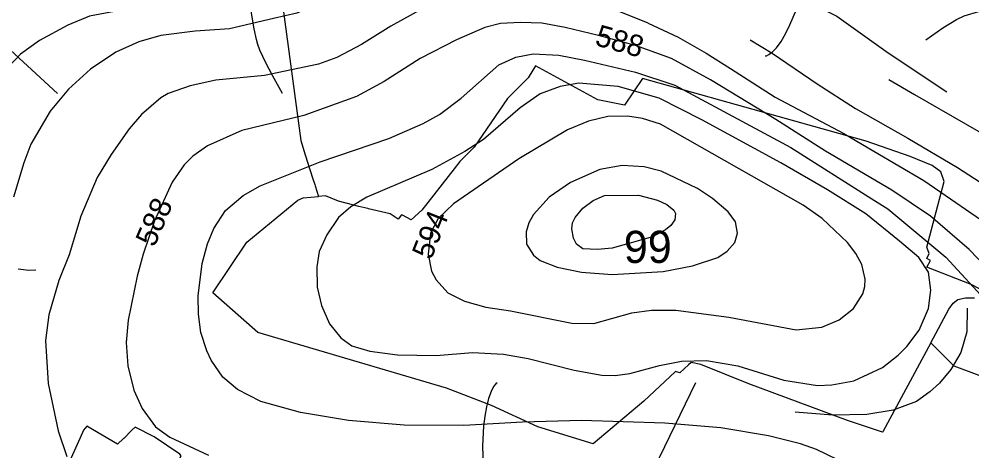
# Model space of a CAD drawing. Extents: x -709584 to -702006, y -1161789 to -1157496.
# Drawn here: x -705867.4 to -705423, y -1158721.3 to -1158519.8 of the extents above; entities that cross this region are included whole.
import ezdxf

# ---------------------------------------------------------------- set-up
doc = ezdxf.new("R2010")
doc.units = 0
for name, color, linetype in [('120_vrstevnice hlavní', 7, 'Continuous'), ('121_vrstevnice hlavní_popis', 7, 'Continuous'), ('122_vrstevnice základní', 7, 'Continuous'), ('124_vrstevnice doplňková', 7, 'Continuous'), ('408_BPEJ_linie', 7, 'Continuous'), ('409_BPEJ_popis', 7, 'Continuous'), ('411_akumulovaný odtok', 7, 'Continuous')]:
    doc.layers.add(name, color=color, linetype=linetype)

msp = doc.modelspace()

# ---------------------------------------------------------------- linework, layer by layer
at = {"layer": '120_vrstevnice hlavní'}
for points in [[(-705643.34, -1158477.83), (-705626.02, -1158478.82), (-705601.54, -1158480.49), (-705570.91, -1158487.1), (-705550.56, -1158492.17), (-705528.84, -1158498.78), (-705507.81, -1158507.28), (-705486.02, -1158518.5), (-705462, -1158535.62), (-705434.65, -1158553.74)], [(-705480.65, -1158727.81), (-705495.52, -1158720.52), (-705502.96, -1158717.95), (-705517.83, -1158714.23), (-705540.14, -1158710.51), (-705566.17, -1158708.36), (-705605.07, -1158707.08), (-705632.53, -1158707.79), (-705659.99, -1158709.36), (-705687.73, -1158709.22), (-705713.76, -1158707.08), (-705736.07, -1158703.36), (-705754.66, -1158698.21), (-705765.53, -1158692.63), (-705772.4, -1158686.91), (-705777.83, -1158678.9), (-705779.83, -1158674.61), (-705782.55, -1158666.03), (-705783.69, -1158657.45), (-705783.84, -1158648.87), (-705781.98, -1158633.85), (-705779.55, -1158624.7), (-705776.54, -1158617.55), (-705771.11, -1158609.11), (-705762.81, -1158602.1), (-705754.95, -1158597.53), (-705726.92, -1158586.37), (-705694.88, -1158575.5), (-705678.87, -1158568.5), (-705671.29, -1158564.35), (-705661.13, -1158556.77), (-705643.68, -1158541.18), (-705635.68, -1158537.61), (-705627.67, -1158536.03), (-705615.65, -1158536.6), (-705603.64, -1158539.03), (-705579.86, -1158544.55), (-705561.55, -1158550.68), (-705507.42, -1158579.71), (-705469.71, -1158603.68), (-705462.27, -1158608.4), (-705435.19, -1158630.8), (-705417.01, -1158650.59)]]:
    msp.add_lwpolyline(points, dxfattribs=at)
at = {"layer": '122_vrstevnice základní'}
for points in [[(-705629.76, -1158489.86), (-705642.83, -1158487.79), (-705652.41, -1158486.71), (-705666.78, -1158486.99), (-705678.42, -1158488.98), (-705688.7, -1158492.35), (-705702.98, -1158498.76), (-705717.05, -1158506.9), (-705725.46, -1158511.65), (-705737.81, -1158517.06), (-705748.66, -1158519.59), (-705769.25, -1158524.3), (-705785.27, -1158525.45), (-705801.29, -1158527.45), (-705811.58, -1158530.46), (-705822.31, -1158535.32), (-705834.04, -1158543.18), (-705844.33, -1158552.48), (-705852.91, -1158562.78), (-705861.92, -1158578.22), (-705865.21, -1158586.8), (-705869.93, -1158602.82)], [(-705679.02, -1158514.82), (-705693.94, -1158523.13), (-705707.75, -1158531.6), (-705719.2, -1158537.75), (-705727.78, -1158540.9), (-705752.95, -1158546.19), (-705775.54, -1158548.33), (-705787.56, -1158550.91), (-705797.85, -1158554.48), (-705801.29, -1158556.48), (-705810.3, -1158564.35), (-705816.02, -1158571.07), (-705824.45, -1158582.94), (-705830.89, -1158593.67), (-705838.61, -1158611.69), (-705844.05, -1158629.71), (-705848.91, -1158641.72), (-705853.48, -1158657.74), (-705855.06, -1158669.75), (-705853.77, -1158689.77), (-705849.2, -1158711.8), (-705845.05, -1158723.81)], [(-705574.04, -1158521.74), (-705589.81, -1158515.41)], [(-705408.14, -1158644.15), (-705424.3, -1158627.28), (-705442.32, -1158611.69), (-705460.34, -1158599.67), (-705491.23, -1158581.37), (-705514.4, -1158566.64), (-705544.93, -1158548.13), (-705563.17, -1158538.13), (-705579.89, -1158532.14), (-705597.13, -1158527.44), (-705612.66, -1158523.78), (-705623.59, -1158521.67), (-705633.6, -1158521.4), (-705642.83, -1158521.87), (-705650.19, -1158523.71), (-705663.38, -1158529.46), (-705680.3, -1158538.18), (-705697.17, -1158548.9), (-705710.04, -1158555.91), (-705734.64, -1158564.78), (-705763.53, -1158571.79), (-705779.55, -1158578.94), (-705786.41, -1158583.8), (-705790.42, -1158587.8), (-705795.99, -1158595.96), (-705804.29, -1158613.98), (-705809.58, -1158629.42), (-705812.3, -1158639.72), (-705816.45, -1158660.31), (-705817.45, -1158670.61), (-705816.73, -1158681.48), (-705813.87, -1158692.92), (-705810.01, -1158701.5), (-705803.72, -1158710.08), (-705797, -1158714.8), (-705778.98, -1158723.24)], [(-705574.04, -1158521.74), (-705560.05, -1158528.31), (-705546.92, -1158535.73), (-705535.6, -1158542.94), (-705514.8, -1158556.21), (-705482.74, -1158573.13), (-705468.73, -1158581.45), (-705445.38, -1158595.08), (-705411, -1158618.69), (-705396.84, -1158632.14), (-705383.26, -1158646.44), (-705369.53, -1158659.02), (-705344.64, -1158677.33)], [(-705526.47, -1158529.46), (-705516.16, -1158535.78), (-705495.19, -1158550.08), (-705477.28, -1158561.46), (-705452.88, -1158575.34), (-705429.68, -1158588.98), (-705410.83, -1158601.29)], [(-705443.32, -1158654.88), (-705442.18, -1158646.3), (-705443.18, -1158637.86), (-705447.72, -1158630.99), (-705456.71, -1158623.43), (-705472.41, -1158610.73), (-705490.43, -1158599.47), (-705512.18, -1158586.89), (-705548.96, -1158566.87), (-705568.84, -1158556.68), (-705588.02, -1158551.31), (-705606.36, -1158549.76), (-705615.08, -1158551.19), (-705624.38, -1158554.62), (-705633.67, -1158561.2), (-705650.83, -1158575.93), (-705659.42, -1158581.65), (-705674.86, -1158589.95), (-705705.18, -1158602.82), (-705712.62, -1158607.4), (-705718.48, -1158612.4), (-705723.92, -1158620.41), (-705727.35, -1158628.28), (-705728.49, -1158635.43), (-705728.35, -1158644.87), (-705726.35, -1158653.45), (-705722.63, -1158662.03), (-705717.34, -1158668.46), (-705712.19, -1158672.18), (-705703.75, -1158674.76), (-705690.88, -1158676.47), (-705672.86, -1158676.76), (-705655.98, -1158675.33), (-705641.4, -1158676.04), (-705629.96, -1158678.19), (-705608.5, -1158683.62), (-705595.63, -1158685.91), (-705589.34, -1158686.05), (-705582.47, -1158685.2), (-705568.75, -1158681.33), (-705558.45, -1158679.33), (-705546.72, -1158679.05), (-705532.13, -1158681.48), (-705510.68, -1158688.2), (-705494.95, -1158690.77), (-705488.37, -1158690.49), (-705478.08, -1158688.49), (-705464.77, -1158682.33), (-705457.48, -1158676.61), (-705453.33, -1158672.47), (-705447.61, -1158664.89), (-705443.32, -1158654.88)], [(-705461.78, -1158547.99), (-705449.82, -1158555.07), (-705402.25, -1158582.31), (-705388.94, -1158591.62), (-705378.03, -1158601.26), (-705365.41, -1158615.26), (-705349.58, -1158634.34), (-705339.37, -1158645), (-705329.99, -1158651.73), (-705318.52, -1158657.68), (-705308.78, -1158659.95), (-705294.58, -1158661.9), (-705282.09, -1158663.16)], [(-705481.08, -1158623.99), (-705492.81, -1158612.83), (-705501.67, -1158606.68), (-705568.17, -1158568.83), (-705576.61, -1158566.21), (-705583.62, -1158565.06), (-705592.77, -1158565.21), (-705601.78, -1158567.5), (-705611.65, -1158571.5), (-705634.25, -1158584.94), (-705664.71, -1158605.97), (-705671.86, -1158612.83), (-705675.43, -1158619.7), (-705676.58, -1158629.42), (-705675, -1158637.43), (-705672.86, -1158641.43), (-705667.42, -1158647.44), (-705659.7, -1158651.44), (-705649.69, -1158654.16), (-705638.25, -1158655.88), (-705609.65, -1158661.6), (-705599.35, -1158661.74), (-705581.62, -1158656.88), (-705572.46, -1158655.59), (-705561.02, -1158655.59), (-705536.42, -1158658.88), (-705504.96, -1158664.75), (-705492.95, -1158663.46), (-705484.94, -1158660.17), (-705478.22, -1158654.88), (-705473.93, -1158648.01), (-705472.93, -1158644.58), (-705472.78, -1158641.15), (-705474.36, -1158634.28), (-705477.22, -1158629.13), (-705481.08, -1158623.99)], [(-705544, -1158603.53), (-705551.01, -1158598.81), (-705567.89, -1158590.81), (-705575.9, -1158588.66), (-705586.19, -1158588.09), (-705596.49, -1158589.95), (-705610.22, -1158596.1), (-705620.09, -1158602.82), (-705627.52, -1158610.97), (-705629.67, -1158614.83), (-705630.96, -1158619.12), (-705630.67, -1158624.84), (-705627.52, -1158629.99), (-705624.38, -1158632.42), (-705616.51, -1158635.57), (-705605.07, -1158637.86), (-705590.77, -1158639), (-705567.03, -1158637.57), (-705553.3, -1158634.86), (-705541.57, -1158630.99), (-705537.14, -1158628.13), (-705533.56, -1158623.99), (-705532.28, -1158619.7), (-705533.28, -1158614.4), (-705536.71, -1158609.69), (-705544, -1158603.53)]]:
    msp.add_lwpolyline(points, dxfattribs=at)
at = {"layer": '124_vrstevnice doplňková'}
for points in [[(-705797.71, -1158515.01), (-705801.43, -1158515.72), (-705820.45, -1158515.87), (-705834.61, -1158518.44), (-705844.62, -1158522.73), (-705857.92, -1158529.88), (-705866.64, -1158536.18), (-705878.75, -1158548.68), (-705881.8, -1158554.26), (-705886.05, -1158565.56), (-705887.11, -1158578.59), (-705887.24, -1158590.81), (-705888.95, -1158602.82), (-705893.81, -1158618.84), (-705897.96, -1158627.56)], [(-705609.22, -1158614.83), (-705608.07, -1158612.4), (-705604.5, -1158607.97), (-705599.64, -1158604.39), (-705594.34, -1158602.1), (-705578.54, -1158601.97), (-705569.6, -1158604.25), (-705565.31, -1158606.25), (-705562.02, -1158608.97), (-705561.31, -1158610.54), (-705561.57, -1158613.47), (-705563.45, -1158616.12), (-705565.88, -1158618.12), (-705572.03, -1158621.41), (-705590.77, -1158626.7), (-705597.63, -1158627.28), (-705604.5, -1158626.99), (-705607.36, -1158624.84), (-705608.79, -1158621.98), (-705609.65, -1158617.69), (-705609.22, -1158614.83)], [(-705425.16, -1158654.73), (-705425.45, -1158665.75), (-705428.16, -1158675.33), (-705432.88, -1158683.19), (-705438.17, -1158689.63), (-705442.56, -1158693.62), (-705448.93, -1158698.14), (-705459.69, -1158702.26), (-705472.07, -1158704.22), (-705488.08, -1158704.5), (-705505.39, -1158703.22)]]:
    msp.add_lwpolyline(points, dxfattribs=at)
at = {"layer": '408_BPEJ_linie'}
for points in [[(-705769, -1158427), (-705755.5, -1158455), (-705752.07, -1158470.44), (-705747.5, -1158491), (-705736, -1158576.5), (-705733.89, -1158583.16), (-705730.35, -1158594.32), (-705729.5, -1158597), (-705729.3, -1158597.62), (-705727.75, -1158602.52)], [(-705415.28, -1158647.78), (-705423.38, -1158643.68), (-705444, -1158635.5), (-705442.25, -1158632.47), (-705444.07, -1158631.49), (-705442.91, -1158629.23), (-705443.99, -1158626.27), (-705435.98, -1158595.64), (-705437.48, -1158591.12), (-705441.48, -1158588.11), (-705451.85, -1158583.84), (-705472.37, -1158576.82), (-705513.41, -1158565.27), (-705576.66, -1158547.48), (-705585, -1158560), (-705597.5, -1158557.5), (-705626.46, -1158541.66), (-705627.76, -1158543.7), (-705630, -1158547.2), (-705639.6, -1158556.8), (-705655.2, -1158579.6), (-705661.85, -1158586.25), (-705664.53, -1158589.7), (-705679.5, -1158609), (-705684.5, -1158613.5), (-705688.56, -1158611.32), (-705688.96, -1158611.1), (-705690.65, -1158613.2), (-705694.27, -1158610.6), (-705704.46, -1158608.32), (-705704.69, -1158608.13), (-705708.88, -1158607.23), (-705711.88, -1158606.43), (-705718.39, -1158604.71), (-705724.4, -1158602.2), (-705727.75, -1158602.52)], [(-705442.21, -1158670.79), (-705464.59, -1158712.37), (-705464.64, -1158712.45), (-705481, -1158707), (-705527, -1158690), (-705549.5, -1158681), (-705554, -1158680), (-705555.22, -1158681.15), (-705559.18, -1158684.89), (-705561.25, -1158684.15), (-705576.07, -1158697.99), (-705599.59, -1158718.01), (-705625.5, -1158710), (-705647, -1158700), (-705668, -1158692), (-705756, -1158666), (-705777, -1158647.5), (-705761.14, -1158623.94), (-705737.3, -1158604.23), (-705734.91, -1158603.21), (-705727.75, -1158602.52)], [(-705442.21, -1158670.79), (-705433.8, -1158655.15), (-705431.79, -1158652.39), (-705429.54, -1158650.63), (-705426.04, -1158649.88), (-705421.78, -1158649.88)], [(-705442.21, -1158670.79), (-705436.35, -1158676.65), (-705433, -1158680), (-705431.5, -1158681.5), (-705386, -1158698.5), (-705326.5, -1158716.5), (-705277, -1158722), (-705245.88, -1158729.32), (-705243, -1158730), (-705232.67, -1158732.43)], [(-705869, -1158797), (-705832.5, -1158811.5), (-705811.61, -1158824.71), (-705808, -1158827), (-705800.58, -1158807), (-705799.46, -1158804), (-705791.4, -1158782.28), (-705790, -1158778.5), (-705775.89, -1158746.55), (-705774.13, -1158742.56), (-705797.18, -1158732.95), (-705791.72, -1158723.52), (-705792.4, -1158722.8), (-705804.4, -1158714.7), (-705813.29, -1158710.12), (-705814.83, -1158711.61), (-705818.5, -1158715.5), (-705818.72, -1158715.38), (-705821.52, -1158718.09), (-705835.77, -1158709.74), (-705837.26, -1158711.55), (-705838.86, -1158715.11), (-705848, -1158735.5), (-705881.5, -1158785)]]:
    msp.add_lwpolyline(points, dxfattribs=at)
at = {"layer": '411_akumulovaný odtok'}
msp.add_line((-705849.49, -1158554.5), (-705911.99, -1158497), dxfattribs=at)
for points in [[(-705444.49, -1158529.5), (-705436.63, -1158523.93), (-705430.24, -1158519.99), (-705426.55, -1158518.31), (-705419.33, -1158516.18), (-705417.62, -1158515.48), (-705416.04, -1158514.62), (-705413.06, -1158512.51), (-705405.9, -1158506.54), (-705402.9, -1158504.46), (-705399.61, -1158502.92), (-705392.48, -1158500.65), (-705390.81, -1158499.87), (-705387.6, -1158497.96), (-705384.5, -1158495.74), (-705379.95, -1158492.14), (-705361.99, -1158477)], [(-705744.49, -1158554.5), (-705749.2, -1158546.2), (-705752.32, -1158540.28), (-705755.04, -1158534.34), (-705756.02, -1158531.68), (-705756.7, -1158529.28), (-705757.75, -1158524.39), (-705760.15, -1158509.48)], [(-705519.49, -1158537), (-705518.88, -1158536.95), (-705517.65, -1158536.3), (-705516, -1158535.06), (-705514.16, -1158533.22), (-705511.96, -1158530.28), (-705509.88, -1158526.64), (-705507.92, -1158522.53), (-705501.29, -1158506.97)], [(-705859.49, -1158637), (-705862.9, -1158637.05), (-705867.77, -1158636.52)], [(-705644.49, -1158689.5), (-705645.09, -1158689.89), (-705646.08, -1158691.26), (-705647.24, -1158693.51), (-705648.4, -1158696.75), (-705649.39, -1158700.69), (-705650.18, -1158705.11), (-705650.75, -1158709.77), (-705651.28, -1158718.9), (-705650.86, -1158733.04)], [(-705551.99, -1158689.5), (-705568.81, -1158724.47), (-705572.69, -1158733.32), (-705574.94, -1158739.31), (-705575.88, -1158742.36), (-705577.26, -1158748.35), (-705580.12, -1158766.62), (-705581.26, -1158772.6), (-705582.87, -1158778.33), (-705583.99, -1158781.05), (-705585.4, -1158783.66), (-705587.04, -1158786.16), (-705596.45, -1158798.05), (-705598.19, -1158800.48), (-705599.74, -1158802.99), (-705604.28, -1158812.57), (-705606.18, -1158816.04), (-705610.36, -1158822.75), (-705614.19, -1158828.28), (-705616.99, -1158832)]]:
    msp.add_lwpolyline(points, dxfattribs=at)

# ---------------------------------------------------------------- texts
at = {"layer": '121_vrstevnice hlavní_popis'}
for s, rotation, p in [('588', 344.4421, (-705599.28, -1158531.88)), ('588', 66.8756, (-705804.26, -1158626.6)), ('594', 68.2096, (-705675.22, -1158632.49))]:
    msp.add_text(s, height=10, rotation=rotation, dxfattribs=at).set_placement(p)
at = {"layer": '409_BPEJ_popis'}
msp.add_text('99', height=15, dxfattribs=at).set_placement((-705585.32, -1158633.57))

doc.saveas('drawing.dxf')
